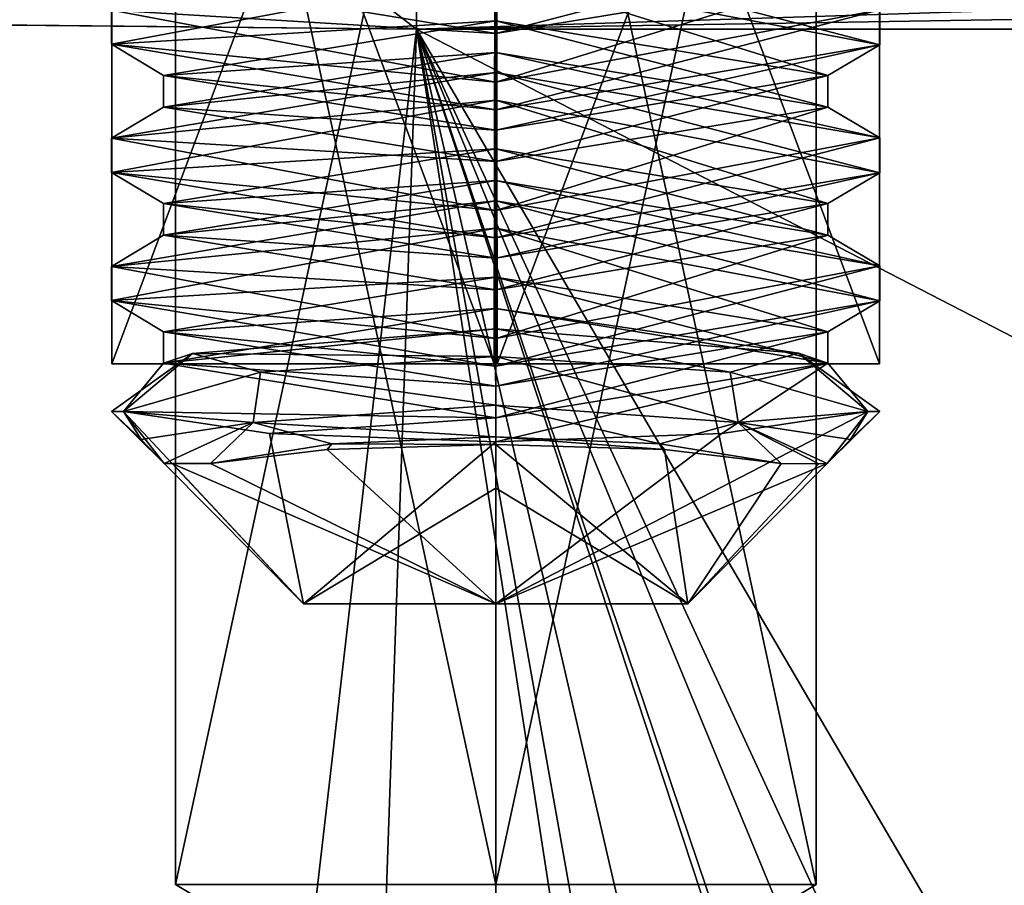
# Model space of a CAD drawing. Header units: inches. Extents: x -9.1 to 9.1, y -1.6 to 4.3.
# Tile 594 of 656: x -4.521 to -4.219, y 2.315 to 2.581. Entities that reach past the tile are written whole.
import ezdxf

# ---------------------------------------------------------------- set-up
doc = ezdxf.new("R2010")
doc.units = ezdxf.units.IN
doc.header["$LTSCALE"] = 65.185185
doc.header["$MEASUREMENT"] = 0
for name, color, linetype in [('17130', 7, 'CONTINUOUS'), ('17131', 7, 'CONTINUOUS'), ('17132', 7, 'CONTINUOUS'), ('17133', 7, 'CONTINUOUS'), ('17134', 7, 'CONTINUOUS'), ('17135', 7, 'CONTINUOUS'), ('17136', 7, 'CONTINUOUS'), ('17137', 7, 'CONTINUOUS'), ('17138', 7, 'CONTINUOUS'), ('17139', 7, 'CONTINUOUS'), ('17140', 7, 'CONTINUOUS'), ('17141', 7, 'CONTINUOUS'), ('17142', 7, 'CONTINUOUS'), ('17143', 7, 'CONTINUOUS'), ('17144', 7, 'CONTINUOUS'), ('17145', 7, 'CONTINUOUS'), ('17146', 7, 'CONTINUOUS'), ('17147', 7, 'CONTINUOUS'), ('17148', 7, 'CONTINUOUS'), ('17149', 7, 'CONTINUOUS'), ('17150', 7, 'CONTINUOUS'), ('17151', 7, 'CONTINUOUS'), ('17152', 7, 'CONTINUOUS'), ('17153', 7, 'CONTINUOUS'), ('17154', 7, 'CONTINUOUS'), ('17155', 7, 'CONTINUOUS'), ('17156', 7, 'CONTINUOUS'), ('17157', 7, 'CONTINUOUS'), ('17158', 7, 'CONTINUOUS'), ('17159', 7, 'CONTINUOUS'), ('17160', 7, 'CONTINUOUS'), ('17161', 7, 'CONTINUOUS'), ('17162', 7, 'CONTINUOUS'), ('17163', 7, 'CONTINUOUS'), ('17228', 7, 'CONTINUOUS'), ('17229', 7, 'CONTINUOUS'), ('17230', 7, 'CONTINUOUS'), ('17231', 7, 'CONTINUOUS'), ('17262', 7, 'CONTINUOUS'), ('17291', 7, 'CONTINUOUS'), ('17292', 7, 'CONTINUOUS'), ('17293', 7, 'CONTINUOUS'), ('17359', 7, 'CONTINUOUS'), ('18324', 7, 'CONTINUOUS'), ('18330', 7, 'CONTINUOUS'), ('18356', 7, 'CONTINUOUS'), ('18533', 7, 'CONTINUOUS'), ('18534', 7, 'CONTINUOUS'), ('18535', 7, 'CONTINUOUS'), ('18536', 7, 'CONTINUOUS'), ('18683', 7, 'CONTINUOUS'), ('18684', 7, 'CONTINUOUS'), ('18685', 7, 'CONTINUOUS')]:
    doc.layers.add(name, color=color, linetype=linetype)

msp = doc.modelspace()

# ---------------------------------------------------------------- linework, layer by layer
at = {"layer": '17130', "linetype": 'CONTINUOUS'}
for points in [[(-4.49311, 2.53385, 8.90044), (-4.375, 2.54105, 8.99992), (-4.375, 2.55603, 9.01811), (-4.49311, 2.53385, 8.90044)], [(-4.47712, 2.52426, 8.89919), (-4.375, 2.54105, 8.99992), (-4.49311, 2.53385, 8.90044), (-4.47712, 2.52426, 8.89919)], [(-4.375, 2.51368, 8.78189), (-4.47712, 2.52426, 8.89919), (-4.49311, 2.53385, 8.90044), (-4.375, 2.51368, 8.78189)], [(-4.375, 2.50748, 8.79846), (-4.47712, 2.52426, 8.89919), (-4.375, 2.51368, 8.78189), (-4.375, 2.50748, 8.79846)]]:
    msp.add_3dface(points, dxfattribs=at)
at = {"layer": '17131', "linetype": 'CONTINUOUS'}
for points in [[(-4.375, 2.54105, 8.99992), (-4.47712, 2.52426, 8.89919), (-4.375, 2.53134, 9.00154), (-4.375, 2.54105, 8.99992)], [(-4.375, 2.53134, 9.00154), (-4.47712, 2.52426, 8.89919), (-4.47712, 2.51456, 8.90081), (-4.375, 2.53134, 9.00154)], [(-4.47712, 2.52426, 8.89919), (-4.375, 2.50748, 8.79846), (-4.47712, 2.51456, 8.90081), (-4.47712, 2.52426, 8.89919)], [(-4.47712, 2.51456, 8.90081), (-4.375, 2.50748, 8.79846), (-4.375, 2.49777, 8.80008), (-4.47712, 2.51456, 8.90081)]]:
    msp.add_3dface(points, dxfattribs=at)
at = {"layer": '17132', "linetype": 'CONTINUOUS'}
for points in [[(-4.375, 2.54105, 8.99992), (-4.375, 2.53134, 9.00154), (-4.27288, 2.51456, 8.90081), (-4.375, 2.54105, 8.99992)], [(-4.375, 2.54105, 8.99992), (-4.27288, 2.51456, 8.90081), (-4.27288, 2.52426, 8.89919), (-4.375, 2.54105, 8.99992)], [(-4.375, 2.49777, 8.80008), (-4.375, 2.50748, 8.79846), (-4.27288, 2.52426, 8.89919), (-4.375, 2.49777, 8.80008)], [(-4.27288, 2.51456, 8.90081), (-4.375, 2.49777, 8.80008), (-4.27288, 2.52426, 8.89919), (-4.27288, 2.51456, 8.90081)]]:
    msp.add_3dface(points, dxfattribs=at)
at = {"layer": '17133', "linetype": 'CONTINUOUS'}
for points in [[(-4.27288, 2.51456, 8.90081), (-4.375, 2.53134, 9.00154), (-4.25689, 2.5051, 8.90032), (-4.27288, 2.51456, 8.90081)], [(-4.25689, 2.5051, 8.90032), (-4.375, 2.53134, 9.00154), (-4.375, 2.52514, 9.01811), (-4.25689, 2.5051, 8.90032)], [(-4.375, 2.49777, 8.80008), (-4.27288, 2.51456, 8.90081), (-4.375, 2.48279, 8.78189), (-4.375, 2.49777, 8.80008)], [(-4.375, 2.48279, 8.78189), (-4.27288, 2.51456, 8.90081), (-4.25689, 2.5051, 8.90032), (-4.375, 2.48279, 8.78189)]]:
    msp.add_3dface(points, dxfattribs=at)
at = {"layer": '17134', "linetype": 'CONTINUOUS'}
for points in [[(-4.375, 2.53134, 9.00154), (-4.47712, 2.51456, 8.90081), (-4.375, 2.52514, 9.01811), (-4.375, 2.53134, 9.00154)], [(-4.375, 2.52514, 9.01811), (-4.47712, 2.51456, 8.90081), (-4.49311, 2.50494, 8.89942), (-4.375, 2.52514, 9.01811)], [(-4.47712, 2.51456, 8.90081), (-4.375, 2.49777, 8.80008), (-4.49311, 2.50494, 8.89942), (-4.47712, 2.51456, 8.90081)], [(-4.375, 2.49777, 8.80008), (-4.375, 2.48279, 8.78189), (-4.49311, 2.50494, 8.89942), (-4.375, 2.49777, 8.80008)]]:
    msp.add_3dface(points, dxfattribs=at)
at = {"layer": '17135', "linetype": 'CONTINUOUS'}
for points in [[(-4.375, 2.52514, 9.01811), (-4.49311, 2.50494, 8.89942), (-4.375, 2.51666, 9.01811), (-4.375, 2.52514, 9.01811)], [(-4.375, 2.51666, 9.01811), (-4.49311, 2.50494, 8.89942), (-4.49311, 2.49448, 8.90044), (-4.375, 2.51666, 9.01811)], [(-4.49311, 2.50494, 8.89942), (-4.375, 2.48279, 8.78189), (-4.49311, 2.49448, 8.90044), (-4.49311, 2.50494, 8.89942)], [(-4.49311, 2.49448, 8.90044), (-4.375, 2.48279, 8.78189), (-4.375, 2.47431, 8.78189), (-4.49311, 2.49448, 8.90044)]]:
    msp.add_3dface(points, dxfattribs=at)
at = {"layer": '17136', "linetype": 'CONTINUOUS'}
for points in [[(-4.375, 2.51666, 9.01811), (-4.49311, 2.49448, 8.90044), (-4.375, 2.50168, 8.99992), (-4.375, 2.51666, 9.01811)], [(-4.375, 2.50168, 8.99992), (-4.49311, 2.49448, 8.90044), (-4.47712, 2.48489, 8.89919), (-4.375, 2.50168, 8.99992)], [(-4.49311, 2.49448, 8.90044), (-4.375, 2.47431, 8.78189), (-4.47712, 2.48489, 8.89919), (-4.49311, 2.49448, 8.90044)], [(-4.47712, 2.48489, 8.89919), (-4.375, 2.47431, 8.78189), (-4.375, 2.46811, 8.79846), (-4.47712, 2.48489, 8.89919)]]:
    msp.add_3dface(points, dxfattribs=at)
at = {"layer": '17137', "linetype": 'CONTINUOUS'}
for points in [[(-4.375, 2.50168, 8.99992), (-4.47712, 2.48489, 8.89919), (-4.375, 2.49197, 9.00154), (-4.375, 2.50168, 8.99992)], [(-4.375, 2.49197, 9.00154), (-4.47712, 2.48489, 8.89919), (-4.47712, 2.47519, 8.90081), (-4.375, 2.49197, 9.00154)], [(-4.47712, 2.48489, 8.89919), (-4.375, 2.46811, 8.79846), (-4.47712, 2.47519, 8.90081), (-4.47712, 2.48489, 8.89919)], [(-4.47712, 2.47519, 8.90081), (-4.375, 2.46811, 8.79846), (-4.375, 2.4584, 8.80008), (-4.47712, 2.47519, 8.90081)]]:
    msp.add_3dface(points, dxfattribs=at)
at = {"layer": '17138', "linetype": 'CONTINUOUS'}
for points in [[(-4.375, 2.50168, 8.99992), (-4.375, 2.49197, 9.00154), (-4.27288, 2.47519, 8.90081), (-4.375, 2.50168, 8.99992)], [(-4.375, 2.50168, 8.99992), (-4.27288, 2.47519, 8.90081), (-4.27288, 2.48489, 8.89919), (-4.375, 2.50168, 8.99992)], [(-4.375, 2.4584, 8.80008), (-4.375, 2.46811, 8.79846), (-4.27288, 2.48489, 8.89919), (-4.375, 2.4584, 8.80008)], [(-4.27288, 2.47519, 8.90081), (-4.375, 2.4584, 8.80008), (-4.27288, 2.48489, 8.89919), (-4.27288, 2.47519, 8.90081)]]:
    msp.add_3dface(points, dxfattribs=at)
at = {"layer": '17139', "linetype": 'CONTINUOUS'}
for points in [[(-4.27288, 2.47519, 8.90081), (-4.375, 2.49197, 9.00154), (-4.28195, 2.47827, 8.97275), (-4.27288, 2.47519, 8.90081)], [(-4.28195, 2.47827, 8.97275), (-4.375, 2.49197, 9.00154), (-4.375, 2.48577, 9.01811), (-4.28195, 2.47827, 8.97275)], [(-4.26061, 2.46035, 8.87057), (-4.27288, 2.47519, 8.90081), (-4.28195, 2.47827, 8.97275), (-4.26061, 2.46035, 8.87057)], [(-4.375, 2.4584, 8.80008), (-4.27288, 2.47519, 8.90081), (-4.375, 2.45107, 8.79118), (-4.375, 2.4584, 8.80008)], [(-4.375, 2.45107, 8.79118), (-4.27288, 2.47519, 8.90081), (-4.30554, 2.45365, 8.8129), (-4.375, 2.45107, 8.79118)], [(-4.30554, 2.45365, 8.8129), (-4.27288, 2.47519, 8.90081), (-4.26061, 2.46035, 8.87057), (-4.30554, 2.45365, 8.8129)]]:
    msp.add_3dface(points, dxfattribs=at)
at = {"layer": '17140', "linetype": 'CONTINUOUS'}
for points in [[(-4.375, 2.49197, 9.00154), (-4.47712, 2.47519, 8.90081), (-4.375, 2.48577, 9.01811), (-4.375, 2.49197, 9.00154)], [(-4.375, 2.48577, 9.01811), (-4.47712, 2.47519, 8.90081), (-4.46825, 2.47823, 8.97249), (-4.375, 2.48577, 9.01811)], [(-4.46825, 2.47823, 8.97249), (-4.47712, 2.47519, 8.90081), (-4.48939, 2.46035, 8.87057), (-4.46825, 2.47823, 8.97249)], [(-4.47712, 2.47519, 8.90081), (-4.375, 2.4584, 8.80008), (-4.48939, 2.46035, 8.87057), (-4.47712, 2.47519, 8.90081)], [(-4.48939, 2.46035, 8.87057), (-4.375, 2.4584, 8.80008), (-4.44454, 2.45365, 8.81296), (-4.48939, 2.46035, 8.87057)], [(-4.375, 2.4584, 8.80008), (-4.375, 2.45107, 8.79118), (-4.44454, 2.45365, 8.81296), (-4.375, 2.4584, 8.80008)]]:
    msp.add_3dface(points, dxfattribs=at)
at = {"layer": '17141', "linetype": 'CONTINUOUS'}
for points in [[(-4.375, 2.48577, 9.01811), (-4.46825, 2.47823, 8.97249), (-4.37508, 2.47729, 9.01811), (-4.375, 2.48577, 9.01811)], [(-4.375, 2.47729, 9.01811), (-4.375, 2.48577, 9.01811), (-4.37508, 2.47729, 9.01811), (-4.375, 2.47729, 9.01811)], [(-4.28195, 2.47827, 8.97275), (-4.375, 2.48577, 9.01811), (-4.30298, 2.47247, 8.99361), (-4.28195, 2.47827, 8.97275)], [(-4.30298, 2.47247, 8.99361), (-4.375, 2.48577, 9.01811), (-4.375, 2.47729, 9.01811), (-4.30298, 2.47247, 8.99361)], [(-4.46825, 2.47823, 8.97249), (-4.48939, 2.46035, 8.87057), (-4.49311, 2.46035, 8.9), (-4.46825, 2.47823, 8.97249)], [(-4.48939, 2.46035, 8.92943), (-4.46825, 2.47823, 8.97249), (-4.49311, 2.46035, 8.9), (-4.48939, 2.46035, 8.92943)], [(-4.44727, 2.47243, 8.99342), (-4.46825, 2.47823, 8.97249), (-4.48939, 2.46035, 8.92943), (-4.44727, 2.47243, 8.99342)], [(-4.37508, 2.47729, 9.01811), (-4.46825, 2.47823, 8.97249), (-4.44727, 2.47243, 8.99342), (-4.37508, 2.47729, 9.01811)], [(-4.26061, 2.46035, 8.92943), (-4.28195, 2.47827, 8.97275), (-4.30298, 2.47247, 8.99361), (-4.26061, 2.46035, 8.92943)], [(-4.26061, 2.46035, 8.87057), (-4.28195, 2.47827, 8.97275), (-4.25689, 2.46035, 8.9), (-4.26061, 2.46035, 8.87057)], [(-4.25689, 2.46035, 8.9), (-4.28195, 2.47827, 8.97275), (-4.26061, 2.46035, 8.92943), (-4.25689, 2.46035, 8.9)]]:
    msp.add_3dface(points, dxfattribs=at)
at = {"layer": '17142', "linetype": 'CONTINUOUS'}
for points in [[(-4.49311, 2.46035, 8.9), (-4.48939, 2.46035, 8.87057), (-4.4769, 2.44441, 8.89253), (-4.49311, 2.46035, 8.9)], [(-4.48939, 2.46035, 8.92943), (-4.49311, 2.46035, 8.9), (-4.48405, 2.45175, 8.91002), (-4.48939, 2.46035, 8.92943)], [(-4.48405, 2.45175, 8.91002), (-4.49311, 2.46035, 8.9), (-4.4769, 2.44441, 8.89253), (-4.48405, 2.45175, 8.91002)], [(-4.48939, 2.46035, 8.87057), (-4.44454, 2.45365, 8.81296), (-4.43406, 2.4013, 8.9), (-4.48939, 2.46035, 8.87057)], [(-4.48939, 2.46035, 8.87057), (-4.43406, 2.4013, 8.9), (-4.4769, 2.44441, 8.89253), (-4.48939, 2.46035, 8.87057)], [(-4.44454, 2.45365, 8.81296), (-4.375, 2.45107, 8.79118), (-4.43406, 2.4013, 8.9), (-4.44454, 2.45365, 8.81296)], [(-4.4627, 2.44441, 8.95241), (-4.375, 2.4013, 8.95906), (-4.4268, 2.44864, 8.99294), (-4.4627, 2.44441, 8.95241)], [(-4.43406, 2.4013, 8.9), (-4.375, 2.45107, 8.79118), (-4.375, 2.4013, 8.84094), (-4.43406, 2.4013, 8.9)], [(-4.4268, 2.44864, 8.99294), (-4.375, 2.4013, 8.95906), (-4.375, 2.4502, 9.00796), (-4.4268, 2.44864, 8.99294)], [(-4.4769, 2.44441, 8.89253), (-4.43406, 2.4013, 8.9), (-4.4743, 2.4443, 8.92354), (-4.4769, 2.44441, 8.89253)], [(-4.4743, 2.4443, 8.92354), (-4.375, 2.4013, 8.95906), (-4.4627, 2.44441, 8.95241), (-4.4743, 2.4443, 8.92354)], [(-4.43406, 2.4013, 8.9), (-4.375, 2.4013, 8.95906), (-4.4743, 2.4443, 8.92354), (-4.43406, 2.4013, 8.9)]]:
    msp.add_3dface(points, dxfattribs=at)
at = {"layer": '17143', "linetype": 'CONTINUOUS'}
for points in [[(-4.375, 2.4013, 8.95906), (-4.43406, 2.4013, 8.9), (-4.375, 2.43678, 8.9), (-4.375, 2.4013, 8.95906)], [(-4.43406, 2.4013, 8.9), (-4.375, 2.4013, 8.84094), (-4.375, 2.43678, 8.9), (-4.43406, 2.4013, 8.9)]]:
    msp.add_3dface(points, dxfattribs=at)
at = {"layer": '17144', "linetype": 'CONTINUOUS'}
for points in [[(-4.375, 2.4013, 8.95906), (-4.375, 2.43678, 8.9), (-4.31594, 2.4013, 8.9), (-4.375, 2.4013, 8.95906)], [(-4.375, 2.43678, 8.9), (-4.375, 2.4013, 8.84094), (-4.31594, 2.4013, 8.9), (-4.375, 2.43678, 8.9)]]:
    msp.add_3dface(points, dxfattribs=at)
at = {"layer": '17145', "linetype": 'CONTINUOUS'}
for points in [[(-4.30554, 2.45365, 8.8129), (-4.26061, 2.46035, 8.87057), (-4.375, 2.4013, 8.84094), (-4.30554, 2.45365, 8.8129)], [(-4.375, 2.4013, 8.84094), (-4.26061, 2.46035, 8.87057), (-4.2731, 2.44441, 8.89254), (-4.375, 2.4013, 8.84094)], [(-4.26061, 2.46035, 8.87057), (-4.25689, 2.46035, 8.9), (-4.2731, 2.44441, 8.89254), (-4.26061, 2.46035, 8.87057)], [(-4.2731, 2.44441, 8.89254), (-4.25689, 2.46035, 8.9), (-4.26594, 2.45176, 8.91005), (-4.2731, 2.44441, 8.89254)], [(-4.25689, 2.46035, 8.9), (-4.26061, 2.46035, 8.92943), (-4.26594, 2.45176, 8.91005), (-4.25689, 2.46035, 8.9)], [(-4.375, 2.45107, 8.79118), (-4.30554, 2.45365, 8.8129), (-4.375, 2.4013, 8.84094), (-4.375, 2.45107, 8.79118)], [(-4.375, 2.4502, 9.00796), (-4.375, 2.4013, 8.95906), (-4.31594, 2.4013, 8.9), (-4.375, 2.4502, 9.00796)], [(-4.375, 2.4502, 9.00796), (-4.31594, 2.4013, 8.9), (-4.32313, 2.44864, 8.99289), (-4.375, 2.4502, 9.00796)], [(-4.32313, 2.44864, 8.99289), (-4.31594, 2.4013, 8.9), (-4.28729, 2.44441, 8.95241), (-4.32313, 2.44864, 8.99289)], [(-4.31594, 2.4013, 8.9), (-4.375, 2.4013, 8.84094), (-4.2731, 2.44441, 8.89254), (-4.31594, 2.4013, 8.9)], [(-4.28729, 2.44441, 8.95241), (-4.31594, 2.4013, 8.9), (-4.27569, 2.4443, 8.92353), (-4.28729, 2.44441, 8.95241)], [(-4.27569, 2.4443, 8.92353), (-4.31594, 2.4013, 8.9), (-4.2731, 2.44441, 8.89254), (-4.27569, 2.4443, 8.92353)]]:
    msp.add_3dface(points, dxfattribs=at)
at = {"layer": '17146', "linetype": 'CONTINUOUS'}
for points in [[(-4.375, 2.4502, 9.00796), (-4.32313, 2.44864, 8.99289), (-4.375, 2.4526, 9.00154), (-4.375, 2.4502, 9.00796)], [(-4.375, 2.4526, 9.00154), (-4.32313, 2.44864, 8.99289), (-4.32457, 2.45041, 8.9884), (-4.375, 2.4526, 9.00154)], [(-4.32313, 2.44864, 8.99289), (-4.28729, 2.44441, 8.95241), (-4.32457, 2.45041, 8.9884), (-4.32313, 2.44864, 8.99289)]]:
    msp.add_3dface(points, dxfattribs=at)
at = {"layer": '17147', "linetype": 'CONTINUOUS'}
for points in [[(-4.375, 2.4526, 9.00154), (-4.32457, 2.45041, 8.9884), (-4.375, 2.46231, 8.99992), (-4.375, 2.4526, 9.00154)], [(-4.375, 2.46231, 8.99992), (-4.32457, 2.45041, 8.9884), (-4.30044, 2.457, 8.96803), (-4.375, 2.46231, 8.99992)], [(-4.32457, 2.45041, 8.9884), (-4.28729, 2.44441, 8.95241), (-4.30044, 2.457, 8.96803), (-4.32457, 2.45041, 8.9884)], [(-4.28729, 2.44441, 8.95241), (-4.27569, 2.4443, 8.92353), (-4.30044, 2.457, 8.96803), (-4.28729, 2.44441, 8.95241)], [(-4.27569, 2.4443, 8.92353), (-4.2731, 2.44441, 8.89254), (-4.30044, 2.457, 8.96803), (-4.27569, 2.4443, 8.92353)]]:
    msp.add_3dface(points, dxfattribs=at)
at = {"layer": '17148', "linetype": 'CONTINUOUS'}
for points in [[(-4.37508, 2.47729, 9.01811), (-4.44727, 2.47243, 8.99342), (-4.375, 2.46231, 8.99992), (-4.37508, 2.47729, 9.01811)], [(-4.375, 2.47729, 9.01811), (-4.37508, 2.47729, 9.01811), (-4.375, 2.46231, 8.99992), (-4.375, 2.47729, 9.01811)], [(-4.30298, 2.47247, 8.99361), (-4.375, 2.47729, 9.01811), (-4.30044, 2.457, 8.96803), (-4.30298, 2.47247, 8.99361)], [(-4.375, 2.47729, 9.01811), (-4.375, 2.46231, 8.99992), (-4.30044, 2.457, 8.96803), (-4.375, 2.47729, 9.01811)], [(-4.44727, 2.47243, 8.99342), (-4.48939, 2.46035, 8.92943), (-4.44956, 2.457, 8.96802), (-4.44727, 2.47243, 8.99342)], [(-4.375, 2.46231, 8.99992), (-4.44727, 2.47243, 8.99342), (-4.44956, 2.457, 8.96802), (-4.375, 2.46231, 8.99992)], [(-4.26061, 2.46035, 8.92943), (-4.30298, 2.47247, 8.99361), (-4.30044, 2.457, 8.96803), (-4.26061, 2.46035, 8.92943)], [(-4.48939, 2.46035, 8.92943), (-4.48405, 2.45175, 8.91002), (-4.44956, 2.457, 8.96802), (-4.48939, 2.46035, 8.92943)], [(-4.26594, 2.45176, 8.91005), (-4.26061, 2.46035, 8.92943), (-4.30044, 2.457, 8.96803), (-4.26594, 2.45176, 8.91005)], [(-4.48405, 2.45175, 8.91002), (-4.4769, 2.44441, 8.89253), (-4.44956, 2.457, 8.96802), (-4.48405, 2.45175, 8.91002)], [(-4.2731, 2.44441, 8.89254), (-4.26594, 2.45176, 8.91005), (-4.30044, 2.457, 8.96803), (-4.2731, 2.44441, 8.89254)]]:
    msp.add_3dface(points, dxfattribs=at)
at = {"layer": '17149', "linetype": 'CONTINUOUS'}
for points in [[(-4.375, 2.4526, 9.00154), (-4.375, 2.46231, 8.99992), (-4.44956, 2.457, 8.96802), (-4.375, 2.4526, 9.00154)], [(-4.4769, 2.44441, 8.89253), (-4.4627, 2.44441, 8.95241), (-4.44956, 2.457, 8.96802), (-4.4769, 2.44441, 8.89253)], [(-4.44956, 2.457, 8.96802), (-4.4627, 2.44441, 8.95241), (-4.42543, 2.45041, 8.9884), (-4.44956, 2.457, 8.96802)], [(-4.375, 2.4526, 9.00154), (-4.44956, 2.457, 8.96802), (-4.42543, 2.45041, 8.9884), (-4.375, 2.4526, 9.00154)], [(-4.4769, 2.44441, 8.89253), (-4.4743, 2.4443, 8.92354), (-4.4627, 2.44441, 8.95241), (-4.4769, 2.44441, 8.89253)]]:
    msp.add_3dface(points, dxfattribs=at)
at = {"layer": '17150', "linetype": 'CONTINUOUS'}
for points in [[(-4.375, 2.4502, 9.00796), (-4.375, 2.4526, 9.00154), (-4.42543, 2.45041, 8.9884), (-4.375, 2.4502, 9.00796)], [(-4.4627, 2.44441, 8.95241), (-4.4268, 2.44864, 8.99294), (-4.42543, 2.45041, 8.9884), (-4.4627, 2.44441, 8.95241)], [(-4.4268, 2.44864, 8.99294), (-4.375, 2.4502, 9.00796), (-4.42543, 2.45041, 8.9884), (-4.4268, 2.44864, 8.99294)]]:
    msp.add_3dface(points, dxfattribs=at)
at = {"layer": '17151', "linetype": 'CONTINUOUS'}
for points in [[(-4.375, 2.51666, 9.01811), (-4.375, 2.50168, 8.99992), (-4.27288, 2.48489, 8.89919), (-4.375, 2.51666, 9.01811)], [(-4.375, 2.51666, 9.01811), (-4.27288, 2.48489, 8.89919), (-4.25689, 2.49434, 8.89968), (-4.375, 2.51666, 9.01811)], [(-4.375, 2.46811, 8.79846), (-4.375, 2.47431, 8.78189), (-4.25689, 2.49434, 8.89968), (-4.375, 2.46811, 8.79846)], [(-4.27288, 2.48489, 8.89919), (-4.375, 2.46811, 8.79846), (-4.25689, 2.49434, 8.89968), (-4.27288, 2.48489, 8.89919)]]:
    msp.add_3dface(points, dxfattribs=at)
at = {"layer": '17152', "linetype": 'CONTINUOUS'}
for points in [[(-4.25689, 2.5051, 8.90032), (-4.375, 2.52514, 9.01811), (-4.25689, 2.49434, 8.89968), (-4.25689, 2.5051, 8.90032)], [(-4.375, 2.52514, 9.01811), (-4.375, 2.51666, 9.01811), (-4.25689, 2.49434, 8.89968), (-4.375, 2.52514, 9.01811)], [(-4.375, 2.48279, 8.78189), (-4.25689, 2.5051, 8.90032), (-4.375, 2.47431, 8.78189), (-4.375, 2.48279, 8.78189)], [(-4.375, 2.47431, 8.78189), (-4.25689, 2.5051, 8.90032), (-4.25689, 2.49434, 8.89968), (-4.375, 2.47431, 8.78189)]]:
    msp.add_3dface(points, dxfattribs=at)
at = {"layer": '17153', "linetype": 'CONTINUOUS'}
for points in [[(-4.375, 2.55603, 9.01811), (-4.375, 2.54105, 8.99992), (-4.27288, 2.52426, 8.89919), (-4.375, 2.55603, 9.01811)], [(-4.375, 2.55603, 9.01811), (-4.27288, 2.52426, 8.89919), (-4.25689, 2.53371, 8.89968), (-4.375, 2.55603, 9.01811)], [(-4.375, 2.50748, 8.79846), (-4.375, 2.51368, 8.78189), (-4.25689, 2.53371, 8.89968), (-4.375, 2.50748, 8.79846)], [(-4.27288, 2.52426, 8.89919), (-4.375, 2.50748, 8.79846), (-4.25689, 2.53371, 8.89968), (-4.27288, 2.52426, 8.89919)]]:
    msp.add_3dface(points, dxfattribs=at)
at = {"layer": '17154', "linetype": 'CONTINUOUS'}
for points in [[(-4.375, 2.55603, 9.01811), (-4.25689, 2.53371, 8.89968), (-4.375, 2.56451, 9.01811), (-4.375, 2.55603, 9.01811)], [(-4.375, 2.56451, 9.01811), (-4.25689, 2.53371, 8.89968), (-4.25689, 2.54447, 8.90032), (-4.375, 2.56451, 9.01811)], [(-4.25689, 2.53371, 8.89968), (-4.375, 2.51368, 8.78189), (-4.25689, 2.54447, 8.90032), (-4.25689, 2.53371, 8.89968)], [(-4.25689, 2.54447, 8.90032), (-4.375, 2.51368, 8.78189), (-4.375, 2.52216, 8.78189), (-4.25689, 2.54447, 8.90032)]]:
    msp.add_3dface(points, dxfattribs=at)
at = {"layer": '17155', "linetype": 'CONTINUOUS'}
for points in [[(-4.375, 2.55603, 9.01811), (-4.375, 2.56451, 9.01811), (-4.49311, 2.54431, 8.89942), (-4.375, 2.55603, 9.01811)], [(-4.49311, 2.53385, 8.90044), (-4.375, 2.55603, 9.01811), (-4.49311, 2.54431, 8.89942), (-4.49311, 2.53385, 8.90044)], [(-4.375, 2.52216, 8.78189), (-4.49311, 2.53385, 8.90044), (-4.49311, 2.54431, 8.89942), (-4.375, 2.52216, 8.78189)], [(-4.375, 2.51368, 8.78189), (-4.49311, 2.53385, 8.90044), (-4.375, 2.52216, 8.78189), (-4.375, 2.51368, 8.78189)]]:
    msp.add_3dface(points, dxfattribs=at)
at = {"layer": '17156', "linetype": 'CONTINUOUS'}
for points in [[(-4.47712, 2.55393, 8.90081), (-4.375, 2.56451, 9.01811), (-4.375, 2.57071, 9.00154), (-4.47712, 2.55393, 8.90081)], [(-4.49311, 2.54431, 8.89942), (-4.375, 2.56451, 9.01811), (-4.47712, 2.55393, 8.90081), (-4.49311, 2.54431, 8.89942)], [(-4.375, 2.53714, 8.80008), (-4.49311, 2.54431, 8.89942), (-4.47712, 2.55393, 8.90081), (-4.375, 2.53714, 8.80008)], [(-4.375, 2.52216, 8.78189), (-4.49311, 2.54431, 8.89942), (-4.375, 2.53714, 8.80008), (-4.375, 2.52216, 8.78189)]]:
    msp.add_3dface(points, dxfattribs=at)
at = {"layer": '17157', "linetype": 'CONTINUOUS'}
for points in [[(-4.375, 2.57071, 9.00154), (-4.375, 2.58042, 8.99992), (-4.47712, 2.56363, 8.89919), (-4.375, 2.57071, 9.00154)], [(-4.47712, 2.55393, 8.90081), (-4.375, 2.57071, 9.00154), (-4.47712, 2.56363, 8.89919), (-4.47712, 2.55393, 8.90081)], [(-4.375, 2.54685, 8.79846), (-4.47712, 2.55393, 8.90081), (-4.47712, 2.56363, 8.89919), (-4.375, 2.54685, 8.79846)], [(-4.375, 2.53714, 8.80008), (-4.47712, 2.55393, 8.90081), (-4.375, 2.54685, 8.79846), (-4.375, 2.53714, 8.80008)]]:
    msp.add_3dface(points, dxfattribs=at)
at = {"layer": '17158', "linetype": 'CONTINUOUS'}
for points in [[(-4.49311, 2.57322, 8.90044), (-4.375, 2.58042, 8.99992), (-4.375, 2.5954, 9.01811), (-4.49311, 2.57322, 8.90044)], [(-4.47712, 2.56363, 8.89919), (-4.375, 2.58042, 8.99992), (-4.49311, 2.57322, 8.90044), (-4.47712, 2.56363, 8.89919)], [(-4.375, 2.55305, 8.78189), (-4.47712, 2.56363, 8.89919), (-4.49311, 2.57322, 8.90044), (-4.375, 2.55305, 8.78189)], [(-4.375, 2.54685, 8.79846), (-4.47712, 2.56363, 8.89919), (-4.375, 2.55305, 8.78189), (-4.375, 2.54685, 8.79846)]]:
    msp.add_3dface(points, dxfattribs=at)
at = {"layer": '17159', "linetype": 'CONTINUOUS'}
for points in [[(-4.375, 2.5954, 9.01811), (-4.375, 2.58042, 8.99992), (-4.27288, 2.56363, 8.89919), (-4.375, 2.5954, 9.01811)], [(-4.25689, 2.57308, 8.89968), (-4.375, 2.5954, 9.01811), (-4.27288, 2.56363, 8.89919), (-4.25689, 2.57308, 8.89968)], [(-4.375, 2.54685, 8.79846), (-4.375, 2.55305, 8.78189), (-4.25689, 2.57308, 8.89968), (-4.375, 2.54685, 8.79846)], [(-4.375, 2.54685, 8.79846), (-4.25689, 2.57308, 8.89968), (-4.27288, 2.56363, 8.89919), (-4.375, 2.54685, 8.79846)]]:
    msp.add_3dface(points, dxfattribs=at)
at = {"layer": '17160', "linetype": 'CONTINUOUS'}
for points in [[(-4.375, 2.5954, 9.01811), (-4.25689, 2.57308, 8.89968), (-4.375, 2.60388, 9.01811), (-4.375, 2.5954, 9.01811)], [(-4.375, 2.60388, 9.01811), (-4.25689, 2.57308, 8.89968), (-4.25689, 2.58384, 8.90032), (-4.375, 2.60388, 9.01811)], [(-4.25689, 2.57308, 8.89968), (-4.375, 2.55305, 8.78189), (-4.25689, 2.58384, 8.90032), (-4.25689, 2.57308, 8.89968)], [(-4.25689, 2.58384, 8.90032), (-4.375, 2.55305, 8.78189), (-4.375, 2.56153, 8.78189), (-4.25689, 2.58384, 8.90032)]]:
    msp.add_3dface(points, dxfattribs=at)
at = {"layer": '17161', "linetype": 'CONTINUOUS'}
for points in [[(-4.49311, 2.57322, 8.90044), (-4.375, 2.5954, 9.01811), (-4.49311, 2.58368, 8.89942), (-4.49311, 2.57322, 8.90044)], [(-4.375, 2.56153, 8.78189), (-4.49311, 2.57322, 8.90044), (-4.49311, 2.58368, 8.89942), (-4.375, 2.56153, 8.78189)], [(-4.375, 2.55305, 8.78189), (-4.49311, 2.57322, 8.90044), (-4.375, 2.56153, 8.78189), (-4.375, 2.55305, 8.78189)]]:
    msp.add_3dface(points, dxfattribs=at)
at = {"layer": '17162', "linetype": 'CONTINUOUS'}
for points in [[(-4.375, 2.57651, 8.80008), (-4.49311, 2.58368, 8.89942), (-4.47712, 2.5933, 8.90081), (-4.375, 2.57651, 8.80008)], [(-4.375, 2.56153, 8.78189), (-4.49311, 2.58368, 8.89942), (-4.375, 2.57651, 8.80008), (-4.375, 2.56153, 8.78189)]]:
    msp.add_3dface(points, dxfattribs=at)
at = {"layer": '17163', "linetype": 'CONTINUOUS'}
msp.add_3dface([(-4.375, 2.57651, 8.80008), (-4.47712, 2.5933, 8.90081), (-4.375, 2.58622, 8.79846), (-4.375, 2.57651, 8.80008)], dxfattribs=at)
at = {"layer": '17228', "linetype": 'CONTINUOUS'}
for points in [[(-4.375, 2.57651, 8.80008), (-4.375, 2.58622, 8.79846), (-4.27288, 2.603, 8.89919), (-4.375, 2.57651, 8.80008)], [(-4.375, 2.57651, 8.80008), (-4.27288, 2.603, 8.89919), (-4.27288, 2.5933, 8.90081), (-4.375, 2.57651, 8.80008)]]:
    msp.add_3dface(points, dxfattribs=at)
at = {"layer": '17229', "linetype": 'CONTINUOUS'}
for points in [[(-4.25689, 2.58384, 8.90032), (-4.375, 2.56153, 8.78189), (-4.27288, 2.5933, 8.90081), (-4.25689, 2.58384, 8.90032)], [(-4.375, 2.56153, 8.78189), (-4.375, 2.57651, 8.80008), (-4.27288, 2.5933, 8.90081), (-4.375, 2.56153, 8.78189)]]:
    msp.add_3dface(points, dxfattribs=at)
at = {"layer": '17230', "linetype": 'CONTINUOUS'}
for points in [[(-4.375, 2.58042, 8.99992), (-4.375, 2.57071, 9.00154), (-4.27288, 2.55393, 8.90081), (-4.375, 2.58042, 8.99992)], [(-4.27288, 2.56363, 8.89919), (-4.375, 2.58042, 8.99992), (-4.27288, 2.55393, 8.90081), (-4.27288, 2.56363, 8.89919)], [(-4.375, 2.53714, 8.80008), (-4.375, 2.54685, 8.79846), (-4.27288, 2.56363, 8.89919), (-4.375, 2.53714, 8.80008)], [(-4.375, 2.53714, 8.80008), (-4.27288, 2.56363, 8.89919), (-4.27288, 2.55393, 8.90081), (-4.375, 2.53714, 8.80008)]]:
    msp.add_3dface(points, dxfattribs=at)
at = {"layer": '17231', "linetype": 'CONTINUOUS'}
for points in [[(-4.375, 2.56451, 9.01811), (-4.25689, 2.54447, 8.90032), (-4.375, 2.57071, 9.00154), (-4.375, 2.56451, 9.01811)], [(-4.375, 2.57071, 9.00154), (-4.25689, 2.54447, 8.90032), (-4.27288, 2.55393, 8.90081), (-4.375, 2.57071, 9.00154)], [(-4.25689, 2.54447, 8.90032), (-4.375, 2.52216, 8.78189), (-4.27288, 2.55393, 8.90081), (-4.25689, 2.54447, 8.90032)], [(-4.375, 2.52216, 8.78189), (-4.375, 2.53714, 8.80008), (-4.27288, 2.55393, 8.90081), (-4.375, 2.52216, 8.78189)]]:
    msp.add_3dface(points, dxfattribs=at)
at = {"layer": '17262', "linetype": 'CONTINUOUS'}
for points in [[(-4.39938, 2.57785, 9.549), (-4.50204, -0.36218, 9.65166), (-3.60841, 0.86651, 9.60876), (-4.39938, 2.57785, 9.549)], [(-1.86647, 2.57785, 9.549), (-4.39938, 2.57785, 9.549), (-2.74848, 1.72598, 9.57874), (-1.86647, 2.57785, 9.549)], [(-4.39938, 2.57785, 9.549), (-3.60841, 0.86651, 9.60876), (-2.74848, 1.72598, 9.57874), (-4.39938, 2.57785, 9.549)]]:
    msp.add_3dface(points, dxfattribs=at)
at = {"layer": '17291', "linetype": 'CONTINUOUS'}
for points in [[(-4.39938, 2.57785, 9.549), (-1.86826, 2.6585, 9.531), (-4.39937, 2.73185, 9.48043), (-4.39938, 2.57785, 9.549)], [(-4.39938, 2.57785, 9.549), (-1.867, 2.619, 9.54373), (-1.86826, 2.6585, 9.531), (-4.39938, 2.57785, 9.549)], [(-4.39938, 2.57785, 9.549), (-1.86647, 2.57785, 9.549), (-1.867, 2.619, 9.54373), (-4.39938, 2.57785, 9.549)]]:
    msp.add_3dface(points, dxfattribs=at)
at = {"layer": '17292', "linetype": 'CONTINUOUS'}
for points in [[(-4.68207, 2.795, 9.20708), (-4.39938, 2.57785, 9.549), (-4.39937, 2.73185, 9.48043), (-4.68207, 2.795, 9.20708)], [(-4.39938, 2.57785, 9.549), (-4.68207, 2.795, 9.20708), (-4.63905, 2.58026, 9.5011), (-4.39938, 2.57785, 9.549)]]:
    msp.add_3dface(points, dxfattribs=at)
at = {"layer": '17293', "linetype": 'CONTINUOUS'}
for points in [[(-4.50204, -0.36218, 9.65166), (-4.63905, 2.58026, 9.5011), (-4.74113, -0.36132, 9.60409), (-4.50204, -0.36218, 9.65166)], [(-4.50204, -0.36218, 9.65166), (-4.39938, 2.57785, 9.549), (-4.63905, 2.58026, 9.5011), (-4.50204, -0.36218, 9.65166)]]:
    msp.add_3dface(points, dxfattribs=at)
at = {"layer": '17359', "linetype": 'CONTINUOUS'}
for points in [[(-4.39937, 2.73185, 5.56957), (-2.57501, 2.57785, 5.501), (-4.39938, 2.57785, 5.501), (-4.39937, 2.73185, 5.56957)], [(-2.56881, 2.72316, 5.56104), (-2.57501, 2.57785, 5.501), (-4.39937, 2.73185, 5.56957), (-2.56881, 2.72316, 5.56104)]]:
    msp.add_3dface(points, dxfattribs=at)
at = {"layer": '18324', "linetype": 'CONTINUOUS'}
for points in [[(-4.50204, -0.36218, 5.39834), (-4.39938, 2.57785, 5.501), (-3.94583, -0.36218, 5.39834), (-4.50204, -0.36218, 5.39834)], [(-4.39938, 2.57785, 5.501), (-2.57501, 2.57785, 5.501), (-2.67764, -0.36145, 5.39836), (-4.39938, 2.57785, 5.501)], [(-4.39938, 2.57785, 5.501), (-2.67764, -0.36145, 5.39836), (-3.40704, 0.17227, 5.417), (-4.39938, 2.57785, 5.501)], [(-3.94583, -0.36218, 5.39834), (-4.39938, 2.57785, 5.501), (-3.93433, -0.03306, 5.40983), (-3.94583, -0.36218, 5.39834)], [(-3.93433, -0.03306, 5.40983), (-4.39938, 2.57785, 5.501), (-3.84296, 0.17226, 5.417), (-3.93433, -0.03306, 5.40983)], [(-3.84296, 0.17226, 5.417), (-4.39938, 2.57785, 5.501), (-3.63455, 0.25651, 5.41994), (-3.84296, 0.17226, 5.417)], [(-3.63455, 0.25651, 5.41994), (-4.39938, 2.57785, 5.501), (-3.61545, 0.25651, 5.41994), (-3.63455, 0.25651, 5.41994)], [(-3.61545, 0.25651, 5.41994), (-4.39938, 2.57785, 5.501), (-3.40704, 0.17227, 5.417), (-3.61545, 0.25651, 5.41994)]]:
    msp.add_3dface(points, dxfattribs=at)
at = {"layer": '18330', "linetype": 'CONTINUOUS'}
for points in [[(-4.39938, 2.57785, 5.501), (-4.73916, -0.36135, 5.4451), (-4.63774, 2.58025, 5.54835), (-4.39938, 2.57785, 5.501)], [(-4.39938, 2.57785, 5.501), (-4.50204, -0.36218, 5.39834), (-4.73916, -0.36135, 5.4451), (-4.39938, 2.57785, 5.501)]]:
    msp.add_3dface(points, dxfattribs=at)
at = {"layer": '18356', "linetype": 'CONTINUOUS'}
for points in [[(-4.39935, 2.795, 5.72587), (-4.63774, 2.58025, 5.54835), (-4.83998, 2.5811, 5.68301), (-4.39935, 2.795, 5.72587)], [(-4.39935, 2.795, 5.72587), (-4.39937, 2.73185, 5.56957), (-4.63774, 2.58025, 5.54835), (-4.39935, 2.795, 5.72587)], [(-4.39937, 2.73185, 5.56957), (-4.39938, 2.57785, 5.501), (-4.63774, 2.58025, 5.54835), (-4.39937, 2.73185, 5.56957)]]:
    msp.add_3dface(points, dxfattribs=at)
at = {"layer": '18533', "linetype": 'CONTINUOUS'}
for points in [[(-4.47345, 2.77045, 8.9), (-4.375, 2.77045, 8.99845), (-4.47345, 2.315, 8.9), (-4.47345, 2.77045, 8.9)], [(-4.47345, 2.315, 8.9), (-4.375, 2.77045, 8.99845), (-4.375, 2.315, 8.99845), (-4.47345, 2.315, 8.9)], [(-4.375, 2.77045, 8.99845), (-4.27655, 2.77045, 8.9), (-4.375, 2.315, 8.99845), (-4.375, 2.77045, 8.99845)], [(-4.27655, 2.77045, 8.9), (-4.27655, 2.315, 8.9), (-4.375, 2.315, 8.99845), (-4.27655, 2.77045, 8.9)]]:
    msp.add_3dface(points, dxfattribs=at)
at = {"layer": '18534', "linetype": 'CONTINUOUS'}
for points in [[(-4.375, 2.77045, 8.80155), (-4.47345, 2.77045, 8.9), (-4.375, 2.315, 8.80155), (-4.375, 2.77045, 8.80155)], [(-4.47345, 2.77045, 8.9), (-4.47345, 2.315, 8.9), (-4.375, 2.315, 8.80155), (-4.47345, 2.77045, 8.9)], [(-4.27655, 2.77045, 8.9), (-4.375, 2.77045, 8.80155), (-4.27655, 2.315, 8.9), (-4.27655, 2.77045, 8.9)], [(-4.27655, 2.315, 8.9), (-4.375, 2.77045, 8.80155), (-4.375, 2.315, 8.80155), (-4.27655, 2.315, 8.9)]]:
    msp.add_3dface(points, dxfattribs=at)
at = {"layer": '18535', "linetype": 'CONTINUOUS'}
for points in [[(-4.375, 2.315, 8.80155), (-4.47345, 2.315, 8.9), (-4.375, 2.25585, 8.9), (-4.375, 2.315, 8.80155)], [(-4.27655, 2.315, 8.9), (-4.375, 2.315, 8.80155), (-4.375, 2.25585, 8.9), (-4.27655, 2.315, 8.9)]]:
    msp.add_3dface(points, dxfattribs=at)
at = {"layer": '18536', "linetype": 'CONTINUOUS'}
for points in [[(-4.47345, 2.315, 8.9), (-4.375, 2.315, 8.99845), (-4.375, 2.25585, 8.9), (-4.47345, 2.315, 8.9)], [(-4.375, 2.315, 8.99845), (-4.27655, 2.315, 8.9), (-4.375, 2.25585, 8.9), (-4.375, 2.315, 8.99845)]]:
    msp.add_3dface(points, dxfattribs=at)
at = {"layer": '18683', "linetype": 'CONTINUOUS'}
for points in [[(-4.493, 2.475, 8.9), (-4.37548, 2.475, 8.78205), (-4.493, 2.79, 8.9), (-4.493, 2.475, 8.9)], [(-4.493, 2.79, 8.9), (-4.37548, 2.475, 8.78205), (-4.375, 2.79, 8.782), (-4.493, 2.79, 8.9)], [(-4.37548, 2.475, 8.78205), (-4.257, 2.475, 8.9), (-4.375, 2.79, 8.782), (-4.37548, 2.475, 8.78205)], [(-4.257, 2.475, 8.9), (-4.257, 2.79, 8.9), (-4.375, 2.79, 8.782), (-4.257, 2.475, 8.9)]]:
    msp.add_3dface(points, dxfattribs=at)
at = {"layer": '18684', "linetype": 'CONTINUOUS'}
for points in [[(-4.493, 2.475, 8.9), (-4.493, 2.79, 8.9), (-4.375, 2.79, 9.018), (-4.493, 2.475, 8.9)], [(-4.493, 2.475, 8.9), (-4.375, 2.79, 9.018), (-4.37452, 2.475, 9.01795), (-4.493, 2.475, 8.9)], [(-4.375, 2.79, 9.018), (-4.257, 2.79, 8.9), (-4.37452, 2.475, 9.01795), (-4.375, 2.79, 9.018)], [(-4.257, 2.79, 8.9), (-4.257, 2.475, 8.9), (-4.37452, 2.475, 9.01795), (-4.257, 2.79, 8.9)]]:
    msp.add_3dface(points, dxfattribs=at)
at = {"layer": '18685', "linetype": 'CONTINUOUS'}
for points in [[(-4.37548, 2.475, 8.78205), (-4.493, 2.475, 8.9), (-4.37535, 2.475, 8.80156), (-4.37548, 2.475, 8.78205)], [(-4.493, 2.475, 8.9), (-4.37452, 2.475, 9.01795), (-4.47345, 2.475, 8.9), (-4.493, 2.475, 8.9)], [(-4.37535, 2.475, 8.80156), (-4.493, 2.475, 8.9), (-4.47345, 2.475, 8.9), (-4.37535, 2.475, 8.80156)], [(-4.47345, 2.475, 8.9), (-4.37452, 2.475, 9.01795), (-4.37465, 2.475, 8.99844), (-4.47345, 2.475, 8.9)], [(-4.257, 2.475, 8.9), (-4.37548, 2.475, 8.78205), (-4.27655, 2.475, 8.9), (-4.257, 2.475, 8.9)], [(-4.27655, 2.475, 8.9), (-4.37548, 2.475, 8.78205), (-4.37535, 2.475, 8.80156), (-4.27655, 2.475, 8.9)], [(-4.37452, 2.475, 9.01795), (-4.257, 2.475, 8.9), (-4.37465, 2.475, 8.99844), (-4.37452, 2.475, 9.01795)], [(-4.257, 2.475, 8.9), (-4.27655, 2.475, 8.9), (-4.37465, 2.475, 8.99844), (-4.257, 2.475, 8.9)]]:
    msp.add_3dface(points, dxfattribs=at)

doc.saveas('drawing.dxf')
